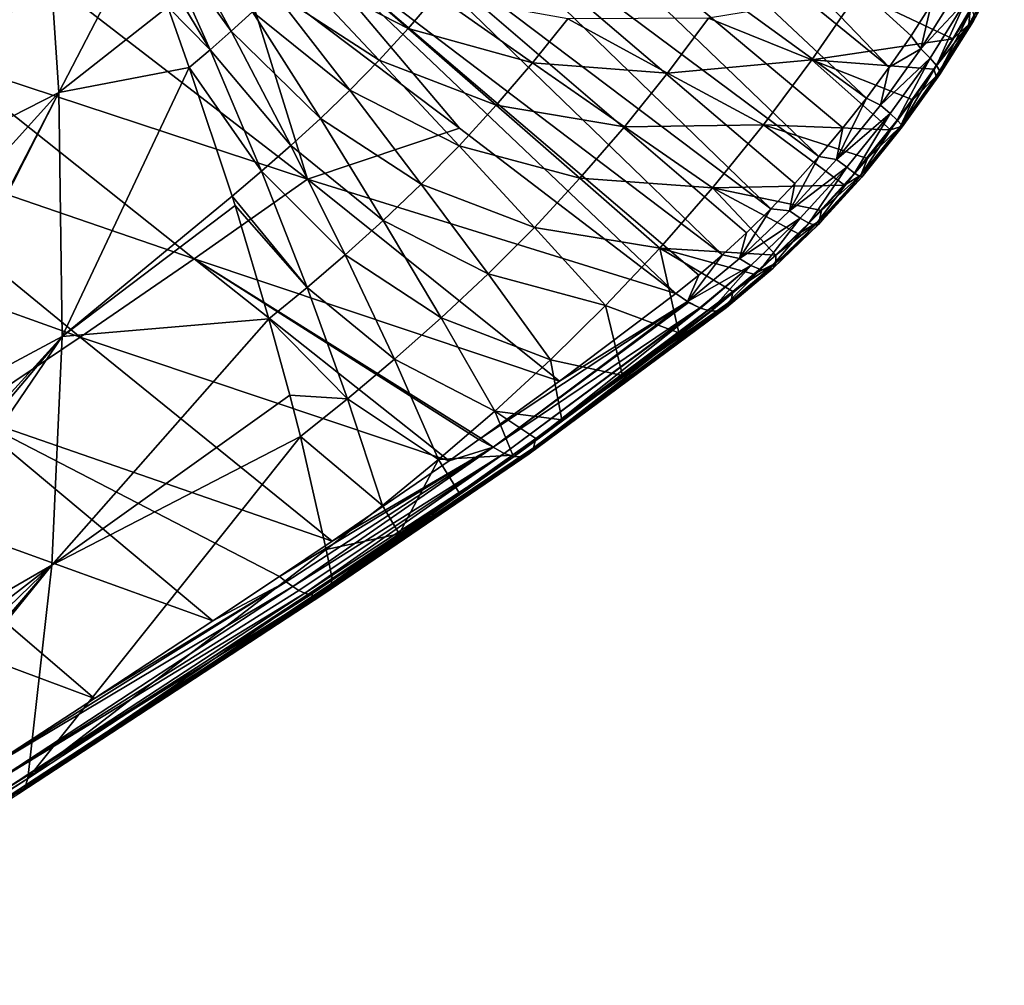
# Model space of a CAD drawing. Header units: metres. Extents: x -81 to 81, y -160 to 24.
# Tile 385 of 424: x 67 to 77, y -62 to -51. Entities that reach past the tile are written whole.
import ezdxf

# ---------------------------------------------------------------- set-up
doc = ezdxf.new("R2010")
doc.units = ezdxf.units.M
doc.layers.add('solid_501850_SW0001', color=7, linetype='CONTINUOUS')

msp = doc.modelspace()

# ---------------------------------------------------------------- linework, layer by layer
at = {"layer": 'solid_501850_SW0001'}
for points in [[(75.957558, -51.644066, 47.277042), (71.397278, -47.930557, 43.930183), (71.807838, -47.32399, 44.043739)], [(76.190918, -51.306664, 47.3339), (75.957558, -51.644066, 47.277042), (71.807838, -47.32399, 44.043739)], [(76.408577, -50.96965, 47.412373), (76.190918, -51.306664, 47.3339), (71.807838, -47.32399, 44.043739)], [(75.71225, -51.976273, 47.242867), (70.952599, -48.521729, 43.881676), (71.397278, -47.930557, 43.930183)], [(75.957558, -51.644066, 47.277042), (75.71225, -51.976273, 47.242867), (71.397278, -47.930557, 43.930183)], [(75.201942, -52.604519, 47.243622), (70.479973, -49.0877, 43.900249), (70.952599, -48.521729, 43.881676)], [(75.459152, -52.297749, 47.231853), (75.201942, -52.604519, 47.243622), (70.952599, -48.521729, 43.881676)], [(75.71225, -51.976273, 47.242867), (75.459152, -52.297749, 47.231853), (70.952599, -48.521729, 43.881676)], [(74.682846, -53.168449, 47.331936), (69.985466, -49.618336, 43.988327), (70.479973, -49.0877, 43.900249)], [(74.942863, -52.894829, 47.277279), (74.682846, -53.168449, 47.331936), (70.479973, -49.0877, 43.900249)], [(75.201942, -52.604519, 47.243622), (74.942863, -52.894829, 47.277279), (70.479973, -49.0877, 43.900249)], [(65.833603, -52.526863, 63.556206), (67.031822, -51.917366, 62.789742), (66.84671, -49.128677, 66.009109)], [(66.028328, -51.433094, 64.547714), (65.833603, -52.526863, 63.556206), (66.84671, -49.128677, 66.009109)], [(66.028328, -51.433094, 64.547714), (66.84671, -49.128677, 66.009109), (66.591301, -49.274029, 66.155693)], [(67.031822, -51.917366, 62.789742), (67.914055, -50.216442, 63.601498), (66.84671, -49.128677, 66.009109)], [(65.786873, -51.55785, 44.926712), (63.099609, -49.432564, 42.97673), (66.967949, -50.737499, 44.377918)], [(74.165108, -53.663101, 47.499641), (69.479073, -50.099648, 44.147636), (69.985466, -49.618336, 43.988327)], [(74.422951, -53.424976, 47.406536), (74.165108, -53.663101, 47.499641), (69.985466, -49.618336, 43.988327)], [(74.682846, -53.168449, 47.331936), (74.422951, -53.424976, 47.406536), (69.985466, -49.618336, 43.988327)], [(68.185326, -49.97728, 63.524883), (68.049095, -50.097301, 63.563915), (68.885635, -51.258755, 61.17543)], [(68.185326, -49.97728, 63.524883), (68.885635, -51.258755, 61.17543), (69.112045, -51.050819, 61.118389)], [(68.049095, -50.097301, 63.563915), (67.914055, -50.216442, 63.601498), (68.659851, -51.457104, 61.239792)], [(68.049095, -50.097301, 63.563915), (68.659851, -51.457104, 61.239792), (68.885635, -51.258755, 61.17543)], [(71.337204, -52.299187, 46.047073), (68.980469, -50.518154, 44.38327), (69.479073, -50.099648, 44.147636)], [(73.664169, -54.07877, 47.734093), (71.337204, -52.299187, 46.047073), (69.479073, -50.099648, 44.147636)], [(73.911476, -53.88142, 47.609512), (73.664169, -54.07877, 47.734093), (69.479073, -50.099648, 44.147636)], [(74.165108, -53.663101, 47.499641), (73.911476, -53.88142, 47.609512), (69.479073, -50.099648, 44.147636)], [(67.031822, -51.917366, 62.789742), (68.202759, -50.997688, 62.368095), (67.914055, -50.216442, 63.601498)], [(67.914055, -50.216442, 63.601498), (68.202759, -50.997688, 62.368095), (68.659851, -51.457104, 61.239792)], [(69.78653, -50.354031, 61.017456), (69.563797, -50.598942, 61.037273), (70.785927, -51.227798, 58.561203)], [(69.78653, -50.354031, 61.017456), (70.785927, -51.227798, 58.561203), (71.090294, -50.870903, 58.555527)], [(69.704948, -52.85043, 46.351162), (66.967949, -50.737499, 44.377918), (68.980469, -50.518154, 44.38327)], [(69.704948, -52.85043, 46.351162), (68.980469, -50.518154, 44.38327), (71.337204, -52.299187, 46.047073)], [(76.811096, -51.186905, 48.520775), (76.85907, -51.153278, 48.321926), (77.173553, -50.573765, 48.534256)], [(77.115181, -50.627926, 48.725651), (76.811096, -51.186905, 48.520775), (77.173553, -50.573765, 48.534256)], [(76.85907, -51.153278, 48.321926), (76.870049, -51.097794, 48.122494), (77.19371, -50.500004, 48.341576)], [(77.173553, -50.573765, 48.534256), (76.85907, -51.153278, 48.321926), (77.19371, -50.500004, 48.341576)], [(69.563797, -50.598942, 61.037273), (69.338463, -50.831219, 61.071529), (70.475006, -51.568623, 58.588665)], [(69.563797, -50.598942, 61.037273), (70.475006, -51.568623, 58.588665), (70.785927, -51.227798, 58.561203)], [(77.115181, -50.627926, 48.725651), (76.828438, -51.023792, 48.765919), (76.811096, -51.186905, 48.520775)], [(65.786873, -51.55785, 44.926712), (66.967949, -50.737499, 44.377918), (69.704948, -52.85043, 46.351162)], [(69.338463, -50.831219, 61.071529), (69.112045, -51.050819, 61.118389), (70.160172, -51.891857, 58.636166)], [(69.338463, -50.831219, 61.071529), (70.160172, -51.891857, 58.636166), (70.475006, -51.568623, 58.588665)], [(71.090294, -50.870903, 58.555527), (70.785927, -51.227798, 58.561203), (72.123421, -51.598381, 56.058346)], [(71.090294, -50.870903, 58.555527), (72.123421, -51.598381, 56.058346), (72.501694, -51.124458, 56.080723)], [(74.013474, -51.117146, 53.619518), (75.124947, -51.567284, 51.081665), (75.614662, -50.852688, 51.198284)], [(75.614662, -50.852688, 51.198284), (75.124947, -51.567284, 51.081665), (76.64225, -51.341534, 48.667377)], [(75.614662, -50.852688, 51.198284), (76.64225, -51.341534, 48.667377), (76.828438, -51.023792, 48.765919)], [(76.684364, -50.827999, 47.60434), (76.294937, -51.449345, 47.448975), (76.408577, -50.96965, 47.412373)], [(76.780769, -50.931595, 47.755817), (76.294937, -51.449345, 47.448975), (76.684364, -50.827999, 47.60434)], [(67.031822, -51.917366, 62.789742), (68.433731, -51.648201, 61.310551), (68.202759, -50.997688, 62.368095)], [(68.202759, -50.997688, 62.368095), (68.433731, -51.648201, 61.310551), (68.659851, -51.457104, 61.239792)], [(76.294937, -51.449345, 47.448975), (76.190918, -51.306664, 47.3339), (76.408577, -50.96965, 47.412373)], [(76.780769, -50.931595, 47.755817), (76.395164, -51.546402, 47.602295), (76.294937, -51.449345, 47.448975)], [(76.464188, -51.627205, 47.780281), (76.395164, -51.546402, 47.602295), (76.780769, -50.931595, 47.755817)], [(76.843567, -51.022831, 47.931046), (76.464188, -51.627205, 47.780281), (76.780769, -50.931595, 47.755817)], [(69.112045, -51.050819, 61.118389), (68.885635, -51.258755, 61.17543), (69.843521, -52.197445, 58.701138)], [(69.112045, -51.050819, 61.118389), (69.843521, -52.197445, 58.701138), (70.160172, -51.891857, 58.636166)], [(76.499023, -51.688301, 47.975285), (76.464188, -51.627205, 47.780281), (76.843567, -51.022831, 47.931046)], [(76.498161, -51.727081, 48.178921), (76.499023, -51.688301, 47.975285), (76.870049, -51.097794, 48.122494)], [(76.85907, -51.153278, 48.321926), (76.498161, -51.727081, 48.178921), (76.870049, -51.097794, 48.122494)], [(76.870049, -51.097794, 48.122494), (76.499023, -51.688301, 47.975285), (76.843567, -51.022831, 47.931046)], [(76.811096, -51.186905, 48.520775), (76.828438, -51.023792, 48.765919), (76.64225, -51.341534, 48.667377)], [(72.501694, -51.124458, 56.080723), (72.123421, -51.598381, 56.058346), (73.572311, -51.710484, 53.555988)], [(72.501694, -51.124458, 56.080723), (73.572311, -51.710484, 53.555988), (74.013474, -51.117146, 53.619518)], [(74.013474, -51.117146, 53.619518), (73.572311, -51.710484, 53.555988), (75.124947, -51.567284, 51.081665)], [(76.811096, -51.186905, 48.520775), (76.64225, -51.341534, 48.667377), (76.435051, -51.667023, 48.58897)], [(76.811096, -51.186905, 48.520775), (76.435051, -51.667023, 48.58897), (76.461639, -51.741886, 48.382439)], [(76.461639, -51.741886, 48.382439), (76.498161, -51.727081, 48.178921), (76.85907, -51.153278, 48.321926)], [(76.811096, -51.186905, 48.520775), (76.461639, -51.741886, 48.382439), (76.85907, -51.153278, 48.321926)], [(68.885635, -51.258755, 61.17543), (68.659851, -51.457104, 61.239792), (69.526596, -52.486782, 58.780205)], [(68.885635, -51.258755, 61.17543), (69.526596, -52.486782, 58.780205), (69.843521, -52.197445, 58.701138)], [(70.785927, -51.227798, 58.561203), (70.475006, -51.568623, 58.588665), (71.732674, -52.054256, 56.065273)], [(70.785927, -51.227798, 58.561203), (71.732674, -52.054256, 56.065273), (72.123421, -51.598381, 56.058346)], [(76.294937, -51.449345, 47.448975), (75.957558, -51.644066, 47.277042), (76.190918, -51.306664, 47.3339)], [(75.124947, -51.567284, 51.081665), (76.435051, -51.667023, 48.58897), (76.64225, -51.341534, 48.667377)], [(68.659851, -51.457104, 61.239792), (68.433731, -51.648201, 61.310551), (69.210251, -52.762722, 58.869358)], [(68.659851, -51.457104, 61.239792), (69.210251, -52.762722, 58.869358), (69.526596, -52.486782, 58.780205)], [(76.294937, -51.449345, 47.448975), (75.863037, -52.053318, 47.367065), (75.957558, -51.644066, 47.277042)], [(76.395164, -51.546402, 47.602295), (75.863037, -52.053318, 47.367065), (76.294937, -51.449345, 47.448975)], [(64.605614, -52.371262, 45.488159), (65.786873, -51.55785, 44.926712), (68.485733, -53.704372, 46.933884)], [(68.485733, -53.704372, 46.933884), (65.786873, -51.55785, 44.926712), (69.704948, -52.85043, 46.351162)], [(70.475006, -51.568623, 58.588665), (70.160172, -51.891857, 58.636166), (71.332932, -52.48946, 56.099922)], [(70.475006, -51.568623, 58.588665), (71.332932, -52.48946, 56.099922), (71.732674, -52.054256, 56.065273)], [(72.123421, -51.598381, 56.058346), (71.732674, -52.054256, 56.065273), (73.11058, -52.28603, 53.528263)], [(72.123421, -51.598381, 56.058346), (73.11058, -52.28603, 53.528263), (73.572311, -51.710484, 53.555988)], [(73.572311, -51.710484, 53.555988), (74.604477, -52.265522, 51.006477), (75.124947, -51.567284, 51.081665)], [(75.124947, -51.567284, 51.081665), (74.604477, -52.265522, 51.006477), (75.970367, -52.317036, 48.500626)], [(75.124947, -51.567284, 51.081665), (76.20932, -51.994946, 48.532806), (76.435051, -51.667023, 48.58897)], [(75.124947, -51.567284, 51.081665), (75.970367, -52.317036, 48.500626), (76.20932, -51.994946, 48.532806)], [(76.395164, -51.546402, 47.602295), (75.967522, -52.144421, 47.521191), (75.863037, -52.053318, 47.367065)], [(76.043404, -52.215633, 47.700478), (75.967522, -52.144421, 47.521191), (76.395164, -51.546402, 47.602295)], [(76.464188, -51.627205, 47.780281), (76.043404, -52.215633, 47.700478), (76.395164, -51.546402, 47.602295)], [(76.08741, -52.263912, 47.897213), (76.043404, -52.215633, 47.700478), (76.464188, -51.627205, 47.780281)], [(76.499023, -51.688301, 47.975285), (76.08741, -52.263912, 47.897213), (76.464188, -51.627205, 47.780281)], [(67.031822, -51.917366, 62.789742), (67.069008, -54.540504, 59.488483), (68.433731, -51.648201, 61.310551)], [(67.069008, -54.540504, 59.488483), (68.893822, -53.030231, 58.964375), (68.433731, -51.648201, 61.310551)], [(68.433731, -51.648201, 61.310551), (68.893822, -53.030231, 58.964375), (69.210251, -52.762722, 58.869358)], [(73.572311, -51.710484, 53.555988), (73.11058, -52.28603, 53.528263), (74.604477, -52.265522, 51.006477)], [(75.863037, -52.053318, 47.367065), (75.71225, -51.976273, 47.242867), (75.957558, -51.644066, 47.277042)], [(76.073624, -52.284512, 48.308834), (76.097633, -52.287201, 48.102947), (76.498161, -51.727081, 48.178921)], [(76.461639, -51.741886, 48.382439), (76.073624, -52.284512, 48.308834), (76.498161, -51.727081, 48.178921)], [(76.461639, -51.741886, 48.382439), (76.20932, -51.994946, 48.532806), (76.073624, -52.284512, 48.308834)], [(76.097633, -52.287201, 48.102947), (76.08741, -52.263912, 47.897213), (76.499023, -51.688301, 47.975285)], [(76.498161, -51.727081, 48.178921), (76.097633, -52.287201, 48.102947), (76.499023, -51.688301, 47.975285)], [(76.461639, -51.741886, 48.382439), (76.435051, -51.667023, 48.58897), (76.20932, -51.994946, 48.532806)], [(65.187057, -55.545326, 60.660873), (67.069008, -54.540504, 59.488483), (67.031822, -51.917366, 62.789742)], [(65.220261, -55.407528, 60.79842), (65.187057, -55.545326, 60.660873), (67.031822, -51.917366, 62.789742)], [(65.654343, -53.445152, 62.700775), (65.220261, -55.407528, 60.79842), (67.031822, -51.917366, 62.789742)], [(65.833603, -52.526863, 63.556206), (65.654343, -53.445152, 62.700775), (67.031822, -51.917366, 62.789742)], [(70.160172, -51.891857, 58.636166), (69.843521, -52.197445, 58.701138), (70.927559, -52.902111, 56.160065)], [(70.160172, -51.891857, 58.636166), (70.927559, -52.902111, 56.160065), (71.332932, -52.48946, 56.099922)], [(71.732674, -52.054256, 56.065273), (71.332932, -52.48946, 56.099922), (72.632637, -52.839092, 53.535858)], [(71.732674, -52.054256, 56.065273), (72.632637, -52.839092, 53.535858), (73.11058, -52.28603, 53.528263)], [(75.391617, -52.635841, 47.359077), (75.459152, -52.297749, 47.231853), (75.71225, -51.976273, 47.242867)], [(75.863037, -52.053318, 47.367065), (75.391617, -52.635841, 47.359077), (75.71225, -51.976273, 47.242867)], [(75.967522, -52.144421, 47.521191), (75.391617, -52.635841, 47.359077), (75.863037, -52.053318, 47.367065)], [(76.073624, -52.284512, 48.308834), (76.20932, -51.994946, 48.532806), (75.970367, -52.317036, 48.500626)], [(75.967522, -52.144421, 47.521191), (75.501175, -52.721039, 47.513062), (75.391617, -52.635841, 47.359077)], [(75.585091, -52.782749, 47.692291), (75.501175, -52.721039, 47.513062), (75.967522, -52.144421, 47.521191)], [(76.043404, -52.215633, 47.700478), (75.585091, -52.782749, 47.692291), (75.967522, -52.144421, 47.521191)], [(69.843521, -52.197445, 58.701138), (69.526596, -52.486782, 58.780205), (70.519264, -53.292179, 56.242424)], [(69.843521, -52.197445, 58.701138), (70.519264, -53.292179, 56.242424), (70.927559, -52.902111, 56.160065)], [(73.11058, -52.28603, 53.528263), (74.058174, -52.94157, 50.972767), (74.604477, -52.265522, 51.006477)], [(74.604477, -52.265522, 51.006477), (74.058174, -52.94157, 50.972767), (75.476677, -52.914612, 48.508984)], [(74.604477, -52.265522, 51.006477), (75.724571, -52.625179, 48.492947), (75.970367, -52.317036, 48.500626)], [(74.604477, -52.265522, 51.006477), (75.476677, -52.914612, 48.508984), (75.724571, -52.625179, 48.492947)], [(75.63974, -52.818344, 47.889065), (75.585091, -52.782749, 47.692291), (76.043404, -52.215633, 47.700478)], [(76.08741, -52.263912, 47.897213), (75.63974, -52.818344, 47.889065), (76.043404, -52.215633, 47.700478)], [(75.66275, -52.826309, 48.094929), (75.63974, -52.818344, 47.889065), (76.08741, -52.263912, 47.897213)], [(76.097633, -52.287201, 48.102947), (75.66275, -52.826309, 48.094929), (76.08741, -52.263912, 47.897213)], [(63.422066, -53.173035, 46.061203), (64.605614, -52.371262, 45.488159), (67.2603, -54.546482, 47.523521)], [(67.2603, -54.546482, 47.523521), (64.605614, -52.371262, 45.488159), (68.485733, -53.704372, 46.933884)], [(69.704948, -52.85043, 46.351162), (71.337204, -52.299187, 46.047073), (73.664169, -54.07877, 47.734093)], [(73.11058, -52.28603, 53.528263), (72.632637, -52.839092, 53.535858), (74.058174, -52.94157, 50.972767)], [(75.391617, -52.635841, 47.359077), (75.201942, -52.604519, 47.243622), (75.459152, -52.297749, 47.231853)], [(76.073624, -52.284512, 48.308834), (75.724571, -52.625179, 48.492947), (75.653122, -52.806324, 48.301041)], [(76.073624, -52.284512, 48.308834), (75.653122, -52.806324, 48.301041), (76.097633, -52.287201, 48.102947)], [(75.653122, -52.806324, 48.301041), (75.66275, -52.826309, 48.094929), (76.097633, -52.287201, 48.102947)], [(76.073624, -52.284512, 48.308834), (75.970367, -52.317036, 48.500626), (75.724571, -52.625179, 48.492947)], [(69.526596, -52.486782, 58.780205), (69.210251, -52.762722, 58.869358), (70.110085, -53.661469, 56.342686)], [(69.526596, -52.486782, 58.780205), (70.110085, -53.661469, 56.342686), (70.519264, -53.292179, 56.242424)], [(71.332932, -52.48946, 56.099922), (70.927559, -52.902111, 56.160065), (72.1427, -53.366581, 53.576874)], [(71.332932, -52.48946, 56.099922), (72.1427, -53.366581, 53.576874), (72.632637, -52.839092, 53.535858)], [(74.884224, -53.189331, 47.430691), (74.942863, -52.894829, 47.277279), (75.201942, -52.604519, 47.243622)], [(75.391617, -52.635841, 47.359077), (74.884224, -53.189331, 47.430691), (75.201942, -52.604519, 47.243622)], [(75.501175, -52.721039, 47.513062), (74.884224, -53.189331, 47.430691), (75.391617, -52.635841, 47.359077)], [(75.653122, -52.806324, 48.301041), (75.724571, -52.625179, 48.492947), (75.476677, -52.914612, 48.508984)], [(69.210251, -52.762722, 58.869358), (68.893822, -53.030231, 58.964375), (69.701187, -54.013615, 56.455742)], [(69.210251, -52.762722, 58.869358), (69.701187, -54.013615, 56.455742), (70.110085, -53.661469, 56.342686)], [(75.501175, -52.721039, 47.513062), (74.999893, -53.268543, 47.583393), (74.884224, -53.189331, 47.430691)], [(75.093315, -53.320671, 47.760956), (74.999893, -53.268543, 47.583393), (75.501175, -52.721039, 47.513062)], [(75.585091, -52.782749, 47.692291), (75.093315, -53.320671, 47.760956), (75.501175, -52.721039, 47.513062)], [(75.160439, -53.343498, 47.955753), (75.093315, -53.320671, 47.760956), (75.585091, -52.782749, 47.692291)], [(75.63974, -52.818344, 47.889065), (75.160439, -53.343498, 47.955753), (75.585091, -52.782749, 47.692291)], [(68.485733, -53.704372, 46.933884), (69.704948, -52.85043, 46.351162), (72.413704, -55.020679, 48.396645)], [(72.413704, -55.020679, 48.396645), (69.704948, -52.85043, 46.351162), (73.664169, -54.07877, 47.734093)], [(70.927559, -52.902111, 56.160065), (70.519264, -53.292179, 56.242424), (71.644936, -53.866341, 53.648617)], [(70.927559, -52.902111, 56.160065), (71.644936, -53.866341, 53.648617), (72.1427, -53.366581, 53.576874)], [(72.632637, -52.839092, 53.535858), (72.1427, -53.366581, 53.576874), (73.491188, -53.589966, 50.979996)], [(72.632637, -52.839092, 53.535858), (73.491188, -53.589966, 50.979996), (74.058174, -52.94157, 50.972767)], [(74.884224, -53.189331, 47.430691), (74.682846, -53.168449, 47.331936), (74.942863, -52.894829, 47.277279)], [(75.198372, -53.336067, 48.159416), (75.160439, -53.343498, 47.955753), (75.63974, -52.818344, 47.889065)], [(75.66275, -52.826309, 48.094929), (75.198372, -53.336067, 48.159416), (75.63974, -52.818344, 47.889065)], [(75.20546, -53.298717, 48.363201), (75.198372, -53.336067, 48.159416), (75.66275, -52.826309, 48.094929)], [(75.653122, -52.806324, 48.301041), (75.228622, -53.184505, 48.547474), (75.20546, -53.298717, 48.363201)], [(75.653122, -52.806324, 48.301041), (75.20546, -53.298717, 48.363201), (75.66275, -52.826309, 48.094929)], [(75.653122, -52.806324, 48.301041), (75.476677, -52.914612, 48.508984), (75.228622, -53.184505, 48.547474)], [(74.058174, -52.94157, 50.972767), (73.491188, -53.589966, 50.979996), (74.738327, -53.664547, 48.686317)], [(74.058174, -52.94157, 50.972767), (75.228622, -53.184505, 48.547474), (75.476677, -52.914612, 48.508984)], [(74.058174, -52.94157, 50.972767), (74.981613, -53.434925, 48.60717), (75.228622, -53.184505, 48.547474)], [(74.058174, -52.94157, 50.972767), (74.738327, -53.664547, 48.686317), (74.981613, -53.434925, 48.60717)], [(67.069008, -54.540504, 59.488483), (68.92601, -53.132141, 58.785702), (68.893822, -53.030231, 58.964375)], [(68.893822, -53.030231, 58.964375), (68.92601, -53.132141, 58.785702), (69.701187, -54.013615, 56.455742)], [(66.030357, -55.375557, 48.122231), (63.422066, -53.173035, 46.061203), (67.2603, -54.546482, 47.523521)], [(67.069008, -54.540504, 59.488483), (69.290215, -54.348602, 56.588322), (68.92601, -53.132141, 58.785702)], [(68.92601, -53.132141, 58.785702), (69.290215, -54.348602, 56.588322), (69.701187, -54.013615, 56.455742)], [(74.347267, -53.703003, 47.588478), (74.422951, -53.424976, 47.406536), (74.682846, -53.168449, 47.331936)], [(74.884224, -53.189331, 47.430691), (74.347267, -53.703003, 47.588478), (74.682846, -53.168449, 47.331936)], [(74.999893, -53.268543, 47.583393), (74.347267, -53.703003, 47.588478), (74.884224, -53.189331, 47.430691)], [(75.20546, -53.298717, 48.363201), (75.228622, -53.184505, 48.547474), (74.981613, -53.434925, 48.60717)], [(70.519264, -53.292179, 56.242424), (70.110085, -53.661469, 56.342686), (71.142723, -54.338425, 53.747154)], [(70.519264, -53.292179, 56.242424), (71.142723, -54.338425, 53.747154), (71.644936, -53.866341, 53.648617)], [(74.999893, -53.268543, 47.583393), (74.470093, -53.776314, 47.738518), (74.347267, -53.703003, 47.588478)], [(74.574501, -53.819016, 47.912441), (74.470093, -53.776314, 47.738518), (74.999893, -53.268543, 47.583393)], [(75.093315, -53.320671, 47.760956), (74.574501, -53.819016, 47.912441), (74.999893, -53.268543, 47.583393)], [(74.65596, -53.829304, 48.102787), (74.574501, -53.819016, 47.912441), (75.093315, -53.320671, 47.760956)], [(75.160439, -53.343498, 47.955753), (74.65596, -53.829304, 48.102787), (75.093315, -53.320671, 47.760956)], [(75.20546, -53.298717, 48.363201), (74.738327, -53.664547, 48.686317), (74.737099, -53.752365, 48.499702)], [(75.20546, -53.298717, 48.363201), (74.737099, -53.752365, 48.499702), (75.198372, -53.336067, 48.159416)], [(75.20546, -53.298717, 48.363201), (74.981613, -53.434925, 48.60717), (74.738327, -53.664547, 48.686317)], [(72.1427, -53.366581, 53.576874), (71.644936, -53.866341, 53.648617), (72.908646, -54.207188, 51.02599)], [(72.1427, -53.366581, 53.576874), (72.908646, -54.207188, 51.02599), (73.491188, -53.589966, 50.979996)], [(74.347267, -53.703003, 47.588478), (74.165108, -53.663101, 47.499641), (74.422951, -53.424976, 47.406536)], [(74.710953, -53.806759, 48.30138), (74.65596, -53.829304, 48.102787), (75.160439, -53.343498, 47.955753)], [(75.198372, -53.336067, 48.159416), (74.710953, -53.806759, 48.30138), (75.160439, -53.343498, 47.955753)], [(74.737099, -53.752365, 48.499702), (74.710953, -53.806759, 48.30138), (75.198372, -53.336067, 48.159416)], [(73.491188, -53.589966, 50.979996), (72.908646, -54.207188, 51.02599), (73.696701, -54.502117, 49.198441)], [(73.491188, -53.589966, 50.979996), (74.502319, -53.871498, 48.782551), (74.738327, -53.664547, 48.686317)], [(73.491188, -53.589966, 50.979996), (74.276482, -54.054916, 48.893318), (74.502319, -53.871498, 48.782551)], [(73.491188, -53.589966, 50.979996), (73.696701, -54.502117, 49.198441), (74.276482, -54.054916, 48.893318)], [(67.2603, -54.546482, 47.523521), (68.485733, -53.704372, 46.933884), (71.228134, -55.874886, 49.001732)], [(68.485733, -53.704372, 46.933884), (72.413704, -55.020679, 48.396645), (71.568626, -55.633751, 48.830162)], [(71.547279, -55.648972, 48.840973), (68.485733, -53.704372, 46.933884), (71.568626, -55.633751, 48.830162)], [(71.547279, -55.648972, 48.840973), (71.228134, -55.874886, 49.001732), (68.485733, -53.704372, 46.933884)], [(70.110085, -53.661469, 56.342686), (69.701187, -54.013615, 56.455742), (70.638695, -54.785126, 53.867302)], [(70.110085, -53.661469, 56.342686), (70.638695, -54.785126, 53.867302), (71.142723, -54.338425, 53.747154)], [(73.788254, -54.165497, 47.840282), (73.911476, -53.88142, 47.609512), (74.165108, -53.663101, 47.499641)], [(74.347267, -53.703003, 47.588478), (73.788254, -54.165497, 47.840282), (74.165108, -53.663101, 47.499641)], [(74.470093, -53.776314, 47.738518), (73.788254, -54.165497, 47.840282), (74.347267, -53.703003, 47.588478)], [(74.737099, -53.752365, 48.499702), (74.276482, -54.054916, 48.893318), (74.257599, -54.155025, 48.716656)], [(74.737099, -53.752365, 48.499702), (74.257599, -54.155025, 48.716656), (74.710953, -53.806759, 48.30138)], [(74.737099, -53.752365, 48.499702), (74.502319, -53.871498, 48.782551), (74.276482, -54.054916, 48.893318)], [(74.737099, -53.752365, 48.499702), (74.738327, -53.664547, 48.686317), (74.502319, -53.871498, 48.782551)], [(74.470093, -53.776314, 47.738518), (73.919533, -54.232937, 47.985855), (73.788254, -54.165497, 47.840282)], [(74.470093, -53.776314, 47.738518), (73.928947, -54.236675, 47.997837), (73.919533, -54.232937, 47.985855)], [(74.470093, -53.776314, 47.738518), (74.036697, -54.266357, 48.153568), (73.928947, -54.236675, 47.997837)], [(74.574501, -53.819016, 47.912441), (74.036697, -54.266357, 48.153568), (74.470093, -53.776314, 47.738518)], [(74.574501, -53.819016, 47.912441), (74.043083, -54.267231, 48.164047), (74.036697, -54.266357, 48.153568)], [(74.574501, -53.819016, 47.912441), (74.134697, -54.264339, 48.336231), (74.043083, -54.267231, 48.164047)], [(74.65596, -53.829304, 48.102787), (74.134697, -54.264339, 48.336231), (74.574501, -53.819016, 47.912441)], [(74.65596, -53.829304, 48.102787), (74.138405, -54.263454, 48.344288), (74.134697, -54.264339, 48.336231)], [(74.65596, -53.829304, 48.102787), (74.20929, -54.226986, 48.526001), (74.138405, -54.263454, 48.344288)], [(74.710953, -53.806759, 48.30138), (74.21093, -54.225521, 48.531075), (74.20929, -54.226986, 48.526001)], [(74.710953, -53.806759, 48.30138), (74.20929, -54.226986, 48.526001), (74.65596, -53.829304, 48.102787)], [(74.710953, -53.806759, 48.30138), (74.257599, -54.155025, 48.716656), (74.21093, -54.225521, 48.531075)], [(71.644936, -53.866341, 53.648617), (71.142723, -54.338425, 53.747154), (72.315598, -54.79084, 51.107666)], [(71.644936, -53.866341, 53.648617), (72.315598, -54.79084, 51.107666), (72.908646, -54.207188, 51.02599)], [(73.788254, -54.165497, 47.840282), (73.664169, -54.07877, 47.734093), (73.911476, -53.88142, 47.609512)], [(69.701187, -54.013615, 56.455742), (69.290215, -54.348602, 56.588322), (70.134468, -55.210938, 54.002914)], [(69.701187, -54.013615, 56.455742), (70.134468, -55.210938, 54.002914), (70.638695, -54.785126, 53.867302)], [(72.159309, -55.638115, 49.975811), (74.276482, -54.054916, 48.893318), (72.439545, -55.436432, 49.837181)], [(74.257599, -54.155025, 48.716656), (74.276482, -54.054916, 48.893318), (72.159309, -55.638115, 49.975811)], [(72.439545, -55.436432, 49.837181), (74.276482, -54.054916, 48.893318), (73.088943, -54.959972, 49.510838)], [(73.088943, -54.959972, 49.510838), (74.276482, -54.054916, 48.893318), (73.696701, -54.502117, 49.198441)], [(73.788254, -54.165497, 47.840282), (71.568626, -55.633751, 48.830162), (72.413704, -55.020679, 48.396645)], [(73.788254, -54.165497, 47.840282), (71.698326, -55.729176, 48.948402), (71.568626, -55.633751, 48.830162)], [(73.788254, -54.165497, 47.840282), (73.800758, -54.173046, 47.852558), (71.698326, -55.729176, 48.948402)], [(73.800758, -54.173046, 47.852558), (73.919533, -54.232937, 47.985855), (71.698326, -55.729176, 48.948402)], [(74.257599, -54.155025, 48.716656), (72.159309, -55.638115, 49.975811), (72.133148, -55.735863, 49.803394)], [(74.21093, -54.225521, 48.531075), (74.257599, -54.155025, 48.716656), (72.133148, -55.735863, 49.803394)], [(73.788254, -54.165497, 47.840282), (72.413704, -55.020679, 48.396645), (73.664169, -54.07877, 47.734093)], [(73.788254, -54.165497, 47.840282), (73.919533, -54.232937, 47.985855), (73.800758, -54.173046, 47.852558)], [(73.919533, -54.232937, 47.985855), (71.818634, -55.796196, 49.093094), (71.698326, -55.729176, 48.948402)], [(73.919533, -54.232937, 47.985855), (73.928947, -54.236675, 47.997837), (71.818634, -55.796196, 49.093094)], [(73.928947, -54.236675, 47.997837), (71.926208, -55.831097, 49.257748), (71.818634, -55.796196, 49.093094)], [(73.928947, -54.236675, 47.997837), (74.036697, -54.266357, 48.153568), (71.926208, -55.831097, 49.257748)], [(74.036697, -54.266357, 48.153568), (74.043083, -54.267231, 48.164047), (71.926208, -55.831097, 49.257748)], [(74.043083, -54.267231, 48.164047), (72.016762, -55.832489, 49.435795), (71.926208, -55.831097, 49.257748)], [(74.138405, -54.263454, 48.344288), (72.08667, -55.800316, 49.620129), (72.016762, -55.832489, 49.435795)], [(74.134697, -54.264339, 48.336231), (74.138405, -54.263454, 48.344288), (72.016762, -55.832489, 49.435795)], [(74.043083, -54.267231, 48.164047), (74.134697, -54.264339, 48.336231), (72.016762, -55.832489, 49.435795)], [(74.21093, -54.225521, 48.531075), (72.133148, -55.735863, 49.803394), (72.08667, -55.800316, 49.620129)], [(74.20929, -54.226986, 48.526001), (74.21093, -54.225521, 48.531075), (72.08667, -55.800316, 49.620129)], [(74.138405, -54.263454, 48.344288), (74.20929, -54.226986, 48.526001), (72.08667, -55.800316, 49.620129)], [(72.908646, -54.207188, 51.02599), (72.315598, -54.79084, 51.107666), (73.088943, -54.959972, 49.510838)], [(72.908646, -54.207188, 51.02599), (73.088943, -54.959972, 49.510838), (73.696701, -54.502117, 49.198441)], [(66.958275, -56.998093, 56.105331), (69.514641, -55.172123, 55.028923), (69.290215, -54.348602, 56.588322)], [(67.069008, -54.540504, 59.488483), (66.958275, -56.998093, 56.105331), (69.290215, -54.348602, 56.588322)], [(69.290215, -54.348602, 56.588322), (69.514641, -55.172123, 55.028923), (70.134468, -55.210938, 54.002914)], [(71.142723, -54.338425, 53.747154), (70.638695, -54.785126, 53.867302), (71.71627, -55.341175, 51.220509)], [(71.142723, -54.338425, 53.747154), (71.71627, -55.341175, 51.220509), (72.315598, -54.79084, 51.107666)], [(64.389351, -58.479977, 57.599506), (66.958275, -56.998093, 56.105331), (67.069008, -54.540504, 59.488483)], [(64.729118, -57.308292, 58.852783), (64.389351, -58.479977, 57.599506), (67.069008, -54.540504, 59.488483)], [(64.808182, -57.020451, 59.154243), (64.729118, -57.308292, 58.852783), (67.069008, -54.540504, 59.488483)], [(65.187057, -55.545326, 60.660873), (64.808182, -57.020451, 59.154243), (67.069008, -54.540504, 59.488483)], [(66.030357, -55.375557, 48.122231), (67.2603, -54.546482, 47.523521), (69.968941, -56.740101, 49.623615)], [(67.2603, -54.546482, 47.523521), (71.228134, -55.874886, 49.001732), (69.968941, -56.740101, 49.623615)], [(70.638695, -54.785126, 53.867302), (70.134468, -55.210938, 54.002914), (71.114037, -55.861111, 51.358547)], [(70.638695, -54.785126, 53.867302), (71.114037, -55.861111, 51.358547), (71.71627, -55.341175, 51.220509)], [(72.315598, -54.79084, 51.107666), (71.71627, -55.341175, 51.220509), (72.439545, -55.436432, 49.837181)], [(72.315598, -54.79084, 51.107666), (72.439545, -55.436432, 49.837181), (73.088943, -54.959972, 49.510838)], [(66.958275, -56.998093, 56.105331), (69.627861, -55.616661, 54.16135), (69.514641, -55.172123, 55.028923)], [(69.514641, -55.172123, 55.028923), (69.627861, -55.616661, 54.16135), (70.134468, -55.210938, 54.002914)], [(70.134468, -55.210938, 54.002914), (69.627861, -55.616661, 54.16135), (70.511131, -56.356186, 51.514713)], [(70.134468, -55.210938, 54.002914), (70.511131, -56.356186, 51.514713), (71.114037, -55.861111, 51.358547)], [(71.71627, -55.341175, 51.220509), (71.114037, -55.861111, 51.358547), (71.911903, -55.81427, 50.097221)], [(71.71627, -55.341175, 51.220509), (72.159309, -55.638115, 49.975811), (72.439545, -55.436432, 49.837181)], [(71.71627, -55.341175, 51.220509), (71.911903, -55.81427, 50.097221), (72.159309, -55.638115, 49.975811)], [(64.79599, -56.191788, 48.729855), (66.030357, -55.375557, 48.122231), (68.685776, -57.595886, 50.251308)], [(66.030357, -55.375557, 48.122231), (69.968941, -56.740101, 49.623615), (69.403511, -57.118908, 49.899658)], [(68.685776, -57.595886, 50.251308), (66.030357, -55.375557, 48.122231), (69.403511, -57.118908, 49.899658)], [(66.699623, -59.290127, 52.640285), (69.906769, -56.831398, 51.692192), (69.627861, -55.616661, 54.16135)], [(66.958275, -56.998093, 56.105331), (66.699623, -59.290127, 52.640285), (69.627861, -55.616661, 54.16135)], [(69.627861, -55.616661, 54.16135), (69.906769, -56.831398, 51.692192), (70.511131, -56.356186, 51.514713)], [(69.95993, -57.199646, 50.933582), (72.159309, -55.638115, 49.975811), (71.911903, -55.81427, 50.097221)], [(72.133148, -55.735863, 49.803394), (72.159309, -55.638115, 49.975811), (69.95993, -57.199646, 50.933582)], [(71.698326, -55.729176, 48.948402), (71.228134, -55.874886, 49.001732), (71.547279, -55.648972, 48.840973)], [(71.698326, -55.729176, 48.948402), (71.547279, -55.648972, 48.840973), (71.568626, -55.633751, 48.830162)], [(71.698326, -55.729176, 48.948402), (69.403511, -57.118908, 49.899658), (69.968941, -56.740101, 49.623615)], [(71.698326, -55.729176, 48.948402), (69.475288, -57.178703, 49.965557), (69.403511, -57.118908, 49.899658)], [(71.698326, -55.729176, 48.948402), (69.54525, -57.228931, 50.040783), (69.475288, -57.178703, 49.965557)], [(71.818634, -55.796196, 49.093094), (69.54525, -57.228931, 50.040783), (71.698326, -55.729176, 48.948402)], [(72.133148, -55.735863, 49.803394), (69.940781, -57.246017, 50.83083), (69.913757, -57.282219, 50.725784)], [(72.133148, -55.735863, 49.803394), (69.913757, -57.282219, 50.725784), (72.08667, -55.800316, 49.620129)], [(72.133148, -55.735863, 49.803394), (69.95993, -57.199646, 50.933582), (69.940781, -57.246017, 50.83083)], [(71.698326, -55.729176, 48.948402), (69.968941, -56.740101, 49.623615), (71.228134, -55.874886, 49.001732)], [(71.818634, -55.796196, 49.093094), (69.612495, -57.269207, 50.124039), (69.54525, -57.228931, 50.040783)], [(71.818634, -55.796196, 49.093094), (69.676155, -57.299004, 50.214233), (69.612495, -57.269207, 50.124039)], [(71.926208, -55.831097, 49.257748), (69.676155, -57.299004, 50.214233), (71.818634, -55.796196, 49.093094)], [(71.926208, -55.831097, 49.257748), (69.735397, -57.317932, 50.310188), (69.676155, -57.299004, 50.214233)], [(71.926208, -55.831097, 49.257748), (69.789444, -57.325748, 50.410656), (69.735397, -57.317932, 50.310188)], [(72.016762, -55.832489, 49.435795), (69.789444, -57.325748, 50.410656), (71.926208, -55.831097, 49.257748)], [(72.016762, -55.832489, 49.435795), (69.837593, -57.322346, 50.514317), (69.789444, -57.325748, 50.410656)], [(72.08667, -55.800316, 49.620129), (69.879211, -57.307774, 50.61982), (69.837593, -57.322346, 50.514317)], [(72.08667, -55.800316, 49.620129), (69.837593, -57.322346, 50.514317), (72.016762, -55.832489, 49.435795)], [(72.08667, -55.800316, 49.620129), (69.913757, -57.282219, 50.725784), (69.879211, -57.307774, 50.61982)], [(69.95993, -57.199646, 50.933582), (71.911903, -55.81427, 50.097221), (71.33329, -56.219433, 50.378231)], [(71.114037, -55.861111, 51.358547), (70.511131, -56.356186, 51.514713), (70.688911, -56.660255, 50.688225)], [(71.114037, -55.861111, 51.358547), (70.688911, -56.660255, 50.688225), (71.33329, -56.219433, 50.378231)], [(71.114037, -55.861111, 51.358547), (71.33329, -56.219433, 50.378231), (71.911903, -55.81427, 50.097221)], [(64.79599, -56.191788, 48.729855), (67.414192, -58.431992, 50.878983), (63.564972, -56.994884, 49.345444)], [(64.79599, -56.191788, 48.729855), (68.685776, -57.595886, 50.251308), (67.414192, -58.431992, 50.878983)], [(69.95993, -57.199646, 50.933582), (71.33329, -56.219433, 50.378231), (70.688911, -56.660255, 50.688225)], [(70.511131, -56.356186, 51.514713), (69.906769, -56.831398, 51.692192), (70.688911, -56.660255, 50.688225)], [(69.906769, -56.831398, 51.692192), (69.97039, -57.143158, 51.032387), (70.688911, -56.660255, 50.688225)], [(69.95993, -57.199646, 50.933582), (70.688911, -56.660255, 50.688225), (69.97039, -57.143158, 51.032387)], [(66.699623, -59.290127, 52.640285), (69.97039, -57.143158, 51.032387), (69.906769, -56.831398, 51.692192)], [(63.421074, -61.370941, 54.317837), (66.699623, -59.290127, 52.640285), (66.958275, -56.998093, 56.105331)], [(63.580532, -60.93195, 54.834232), (63.421074, -61.370941, 54.317837), (66.958275, -56.998093, 56.105331)], [(67.414192, -58.431992, 50.878983), (66.12513, -59.269032, 51.522011), (63.564972, -56.994884, 49.345444)], [(63.927929, -59.928757, 55.98967), (63.580532, -60.93195, 54.834232), (66.958275, -56.998093, 56.105331)], [(64.182159, -59.148689, 56.864922), (63.927929, -59.928757, 55.98967), (66.958275, -56.998093, 56.105331)], [(64.389351, -58.479977, 57.599506), (64.182159, -59.148689, 56.864922), (66.958275, -56.998093, 56.105331)], [(66.665588, -59.392052, 52.441277), (69.97039, -57.143158, 51.032387), (66.699623, -59.290127, 52.640285)], [(69.95993, -57.199646, 50.933582), (69.97039, -57.143158, 51.032387), (66.665588, -59.392052, 52.441277)], [(69.475288, -57.178703, 49.965557), (68.685776, -57.595886, 50.251308), (69.403511, -57.118908, 49.899658)], [(69.475288, -57.178703, 49.965557), (66.12513, -59.269032, 51.522011), (67.414192, -58.431992, 50.878983)], [(69.475288, -57.178703, 49.965557), (69.54525, -57.228931, 50.040783), (66.12513, -59.269032, 51.522011)], [(69.54525, -57.228931, 50.040783), (66.265411, -59.377323, 51.662369), (66.12513, -59.269032, 51.522011)], [(69.54525, -57.228931, 50.040783), (69.612495, -57.269207, 50.124039), (66.265411, -59.377323, 51.662369)], [(69.940781, -57.246017, 50.83083), (66.665588, -59.392052, 52.441277), (66.601189, -59.453773, 52.233459)], [(69.913757, -57.282219, 50.725784), (69.940781, -57.246017, 50.83083), (66.601189, -59.453773, 52.233459)], [(69.940781, -57.246017, 50.83083), (69.95993, -57.199646, 50.933582), (66.665588, -59.392052, 52.441277)], [(69.475288, -57.178703, 49.965557), (67.414192, -58.431992, 50.878983), (68.685776, -57.595886, 50.251308)], [(69.612495, -57.269207, 50.124039), (69.676155, -57.299004, 50.214233), (66.265411, -59.377323, 51.662369)], [(69.676155, -57.299004, 50.214233), (66.395851, -59.446213, 51.833786), (66.265411, -59.377323, 51.662369)], [(69.676155, -57.299004, 50.214233), (69.735397, -57.317932, 50.310188), (66.395851, -59.446213, 51.833786)], [(69.735397, -57.317932, 50.310188), (69.789444, -57.325748, 50.410656), (66.395851, -59.446213, 51.833786)], [(69.789444, -57.325748, 50.410656), (66.50972, -59.472137, 52.027454), (66.395851, -59.446213, 51.833786)], [(69.879211, -57.307774, 50.61982), (66.601189, -59.453773, 52.233459), (66.50972, -59.472137, 52.027454)], [(69.837593, -57.322346, 50.514317), (69.879211, -57.307774, 50.61982), (66.50972, -59.472137, 52.027454)], [(69.789444, -57.325748, 50.410656), (69.837593, -57.322346, 50.514317), (66.50972, -59.472137, 52.027454)], [(69.879211, -57.307774, 50.61982), (69.913757, -57.282219, 50.725784), (66.601189, -59.453773, 52.233459)], [(63.406677, -61.428593, 54.220165), (66.699623, -59.290127, 52.640285), (63.421074, -61.370941, 54.317837)], [(66.665588, -59.392052, 52.441277), (66.699623, -59.290127, 52.640285), (63.406677, -61.428593, 54.220165)], [(66.665588, -59.392052, 52.441277), (63.384598, -61.476845, 54.118931), (63.354836, -61.514805, 54.015308)], [(66.665588, -59.392052, 52.441277), (63.354836, -61.514805, 54.015308), (66.601189, -59.453773, 52.233459)], [(66.665588, -59.392052, 52.441277), (63.406677, -61.428593, 54.220165), (63.384598, -61.476845, 54.118931)]]:
    msp.add_3dface(points, dxfattribs=at)

doc.saveas('drawing.dxf')
